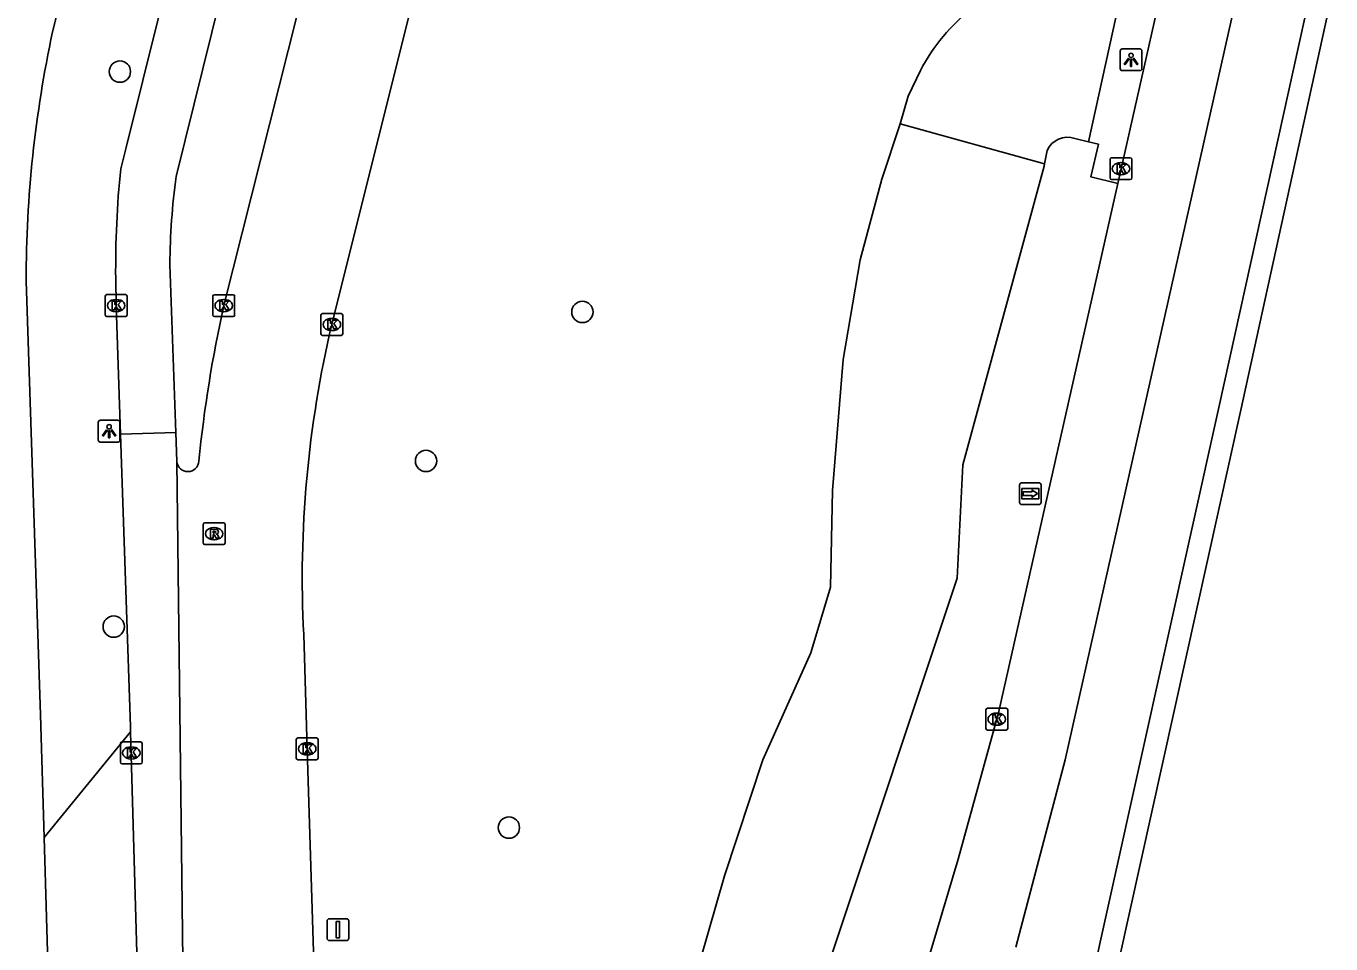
# Model space of a CAD drawing. Extents: x 161771 to 163125, y 382479 to 383177.
# Drawn here: x 163026 to 163085.8, y 382654.1 to 382696.1 of the extents above; entities that cross this region are included whole.
import ezdxf

# ---------------------------------------------------------------- set-up
doc = ezdxf.new("R2010")
doc.units = 0
for name, color, linetype in [('IMGEO_Berm_open', 7, 'Continuous'), ('IMGEO_Boom', 7, 'Continuous'), ('IMGEO_Fietspad_open', 7, 'Continuous'), ('IMGEO_Groenvoorziening', 7, 'Continuous'), ('IMGEO_Kolk', 7, 'Continuous'), ('IMGEO_Lichtpunt', 7, 'Continuous'), ('IMGEO_Rijbaan_lokaal_gesloten', 7, 'Continuous'), ('IMGEO_Rijbaan_lokaal_open', 7, 'Continuous'), ('IMGEO_Rijbaan_regionaal_gesloten', 7, 'Continuous'), ('IMGEO_Rioolput', 7, 'Continuous'), ('IMGEO_Verkeersbordpaal', 7, 'Continuous'), ('IMGEO_Voetpad_open', 7, 'Continuous'), ('IMGEO_Wegwijzer', 7, 'Continuous')]:
    doc.layers.add(name, color=color, linetype=linetype)

msp = doc.modelspace()

# ---------------------------------------------------------------- linework, layer by layer
at = {"layer": 'IMGEO_Berm_open'}
for points in [[(163074.689, 382690.833), (163076.283, 382698.086)], [(163066.066, 382691.662), (163066.423, 382692.927), (163066.989, 382694.114)], [(163072.679, 382689.827), (163066.066, 382691.662)], [(163074.689, 382690.833), (163074.072, 382690.989)], [(163076.04, 382688.926), (163074.805, 382689.231), (163075.146, 382690.726), (163074.689, 382690.833)], [(163072.794, 382690.437), (163072.679, 382689.827)]]:
    msp.add_lwpolyline(points, dxfattribs=at)
for centre, radius, start, end in [((163074.614, 382690.154), 8.592, 127.53172, 152.55764), ((163073.732, 382690.021), 1.026, 70.62517, 156.09626)]:
    msp.add_arc(centre, radius, start, end, dxfattribs=at)
at = {"layer": 'IMGEO_Boom'}
for centre in [(163030.287, 382694.057), (163051.494, 382683.042), (163044.322, 382676.212), (163030.006, 382668.618), (163048.121, 382659.406)]:
    msp.add_circle(centre, 0.489, dxfattribs=at)
at = {"layer": 'IMGEO_Fietspad_open'}
for points in [[(163035.02, 382708.992), (163034.36, 382705.828), (163030.572, 382690.576), (163030.325, 382689.605)], [(163032.868, 382689.255), (163036.555, 382704.123)], [(163032.86, 382677.508), (163032.579, 382685.216)], [(163030.096, 382684.578), (163030.118, 382683.333), (163030.32, 382677.434)]]:
    msp.add_lwpolyline(points, dxfattribs=at)
for centre, radius, start, end in [((163076.279, 382684.993), 46.185, 174.26879, 180.51471), ((163063.83, 382685.01), 31.251, 172.19275, 179.62191)]:
    msp.add_arc(centre, radius, start, end, dxfattribs=at)
at = {"layer": 'IMGEO_Groenvoorziening'}
for points in [[(163043.01, 382600.084), (163044.254, 382606.82), (163047.823, 382619.062), (163052.842, 382639.234), (163058.014, 382657.187), (163059.764, 382662.513), (163061.963, 382667.418), (163062.874, 382670.424), (163062.963, 382674.864), (163063.446, 382680.867), (163064.229, 382685.431), (163065.227, 382689.132), (163066.066, 382691.662)], [(163072.679, 382689.827), (163072.66, 382689.726), (163068.935, 382676.031), (163068.667, 382670.837), (163051.093, 382618.089), (163046.464, 382602.45)]]:
    msp.add_lwpolyline(points, dxfattribs=at)
at = {"layer": 'IMGEO_Kolk'}
for p, q in [((163075.756, 382690.109), (163076.608, 382690.109)), ((163075.681, 382689.183), (163075.681, 382690.035)), ((163076.169, 382689.889), (163076.194, 382689.889)), ((163076.682, 382690.035), (163076.682, 382689.183)), ((163076.608, 382689.109), (163075.756, 382689.109)), ((163076.192, 382689.329), (163076.167, 382689.329)), ((163029.616, 382682.907), (163029.616, 382683.759)), ((163029.691, 382683.833), (163030.543, 382683.833)), ((163030.104, 382683.613), (163030.129, 382683.613)), ((163030.617, 382683.759), (163030.617, 382682.907)), ((163034.549, 382682.906), (163034.549, 382683.758)), ((163034.624, 382683.832), (163035.476, 382683.832)), ((163035.037, 382683.612), (163035.062, 382683.612)), ((163035.55, 382683.758), (163035.55, 382682.906)), ((163030.127, 382683.053), (163030.102, 382683.053)), ((163035.06, 382683.052), (163035.035, 382683.052)), ((163039.582, 382682.967), (163040.434, 382682.967)), ((163030.543, 382682.833), (163029.691, 382682.833)), ((163035.476, 382682.832), (163034.624, 382682.832)), ((163039.507, 382682.041), (163039.507, 382682.893)), ((163039.995, 382682.747), (163040.02, 382682.747)), ((163040.508, 382682.893), (163040.508, 382682.041)), ((163040.434, 382681.967), (163039.582, 382681.967)), ((163040.018, 382682.187), (163039.993, 382682.187)), ((163069.988, 382663.95), (163069.988, 382664.802)), ((163070.063, 382664.876), (163070.915, 382664.876)), ((163070.476, 382664.656), (163070.501, 382664.656)), ((163070.989, 382664.802), (163070.989, 382663.95)), ((163070.915, 382663.876), (163070.063, 382663.876)), ((163070.499, 382664.096), (163070.474, 382664.096)), ((163030.311, 382662.403), (163030.311, 382663.255)), ((163030.386, 382663.329), (163031.238, 382663.329)), ((163031.312, 382663.255), (163031.312, 382662.403)), ((163038.376, 382662.59), (163038.376, 382663.442)), ((163038.451, 382663.516), (163039.303, 382663.516)), ((163038.864, 382663.296), (163038.889, 382663.296)), ((163039.377, 382663.442), (163039.377, 382662.59)), ((163030.799, 382663.109), (163030.824, 382663.109)), ((163038.887, 382662.736), (163038.862, 382662.736)), ((163031.238, 382662.329), (163030.386, 382662.329)), ((163030.822, 382662.549), (163030.797, 382662.549)), ((163039.303, 382662.516), (163038.451, 382662.516))]:
    msp.add_line(p, q, dxfattribs=at)
for points in [[(163075.756, 382690.109), (163076.608, 382690.109)], [(163075.681, 382689.183), (163075.681, 382690.035)], [(163076.002, 382689.809), (163076.125, 382689.809), (163076.125, 382689.658), (163076.255, 382689.809), (163076.419, 382689.809), (163076.273, 382689.658), (163076.426, 382689.409), (163076.274, 382689.409), (163076.189, 382689.573), (163076.125, 382689.506), (163076.125, 382689.409), (163076.002, 382689.409), (163076.002, 382689.809)], [(163076.682, 382690.035), (163076.682, 382689.183)], [(163076.608, 382689.109), (163075.756, 382689.109)], [(163029.616, 382682.907), (163029.616, 382683.759)], [(163029.691, 382683.833), (163030.543, 382683.833)], [(163029.937, 382683.533), (163030.06, 382683.533), (163030.06, 382683.382), (163030.19, 382683.533), (163030.354, 382683.533), (163030.208, 382683.382), (163030.361, 382683.133), (163030.209, 382683.133), (163030.124, 382683.297), (163030.06, 382683.23), (163030.06, 382683.133), (163029.937, 382683.133), (163029.937, 382683.533)], [(163030.617, 382683.759), (163030.617, 382682.907)], [(163034.549, 382682.906), (163034.549, 382683.758)], [(163034.624, 382683.832), (163035.476, 382683.832)], [(163034.87, 382683.532), (163034.993, 382683.532), (163034.993, 382683.381), (163035.123, 382683.532), (163035.287, 382683.532), (163035.141, 382683.381), (163035.294, 382683.132), (163035.142, 382683.132), (163035.057, 382683.296), (163034.993, 382683.229), (163034.993, 382683.132), (163034.87, 382683.132), (163034.87, 382683.532)], [(163035.55, 382683.758), (163035.55, 382682.906)], [(163039.582, 382682.967), (163040.434, 382682.967)], [(163030.543, 382682.833), (163029.691, 382682.833)], [(163035.476, 382682.832), (163034.624, 382682.832)], [(163039.507, 382682.041), (163039.507, 382682.893)], [(163039.828, 382682.667), (163039.951, 382682.667), (163039.951, 382682.516), (163040.081, 382682.667), (163040.245, 382682.667), (163040.099, 382682.516), (163040.252, 382682.267), (163040.1, 382682.267), (163040.015, 382682.431), (163039.951, 382682.364), (163039.951, 382682.267), (163039.828, 382682.267), (163039.828, 382682.667)], [(163040.508, 382682.893), (163040.508, 382682.041)], [(163040.434, 382681.967), (163039.582, 382681.967)], [(163069.988, 382663.95), (163069.988, 382664.802)], [(163070.063, 382664.876), (163070.915, 382664.876)], [(163070.309, 382664.576), (163070.432, 382664.576), (163070.432, 382664.425), (163070.562, 382664.576), (163070.726, 382664.576), (163070.58, 382664.425), (163070.733, 382664.176), (163070.581, 382664.176), (163070.496, 382664.34), (163070.432, 382664.273), (163070.432, 382664.176), (163070.309, 382664.176), (163070.309, 382664.576)], [(163070.989, 382664.802), (163070.989, 382663.95)], [(163070.915, 382663.876), (163070.063, 382663.876)], [(163030.311, 382662.403), (163030.311, 382663.255)], [(163030.386, 382663.329), (163031.238, 382663.329)], [(163031.312, 382663.255), (163031.312, 382662.403)], [(163038.376, 382662.59), (163038.376, 382663.442)], [(163038.451, 382663.516), (163039.303, 382663.516)], [(163038.697, 382663.216), (163038.82, 382663.216), (163038.82, 382663.065), (163038.95, 382663.216), (163039.114, 382663.216), (163038.968, 382663.065), (163039.121, 382662.816), (163038.969, 382662.816), (163038.884, 382662.98), (163038.82, 382662.913), (163038.82, 382662.816), (163038.697, 382662.816), (163038.697, 382663.216)], [(163039.377, 382663.442), (163039.377, 382662.59)], [(163030.632, 382663.029), (163030.755, 382663.029), (163030.755, 382662.878), (163030.885, 382663.029), (163031.049, 382663.029), (163030.903, 382662.878), (163031.056, 382662.629), (163030.904, 382662.629), (163030.819, 382662.793), (163030.755, 382662.726), (163030.755, 382662.629), (163030.632, 382662.629), (163030.632, 382663.029)], [(163031.238, 382662.329), (163030.386, 382662.329)], [(163039.303, 382662.516), (163038.451, 382662.516)]]:
    msp.add_lwpolyline(points, dxfattribs=at)
for centre, start, end in [((163075.758, 382690.033), 91.55205, 178.44795), ((163075.758, 382690.033), 91.55205, 178.44795), ((163076.606, 382690.033), 1.55205, 88.44795), ((163076.606, 382690.033), 1.55205, 88.44795), ((163075.758, 382689.185), 181.55205, 268.44795), ((163075.758, 382689.185), 181.55205, 268.44795), ((163076.606, 382689.185), 271.55205, 358.44795), ((163076.606, 382689.185), 271.55205, 358.44795), ((163029.693, 382683.757), 91.55205, 178.44795), ((163029.693, 382683.757), 91.55205, 178.44795), ((163030.541, 382683.757), 1.55205, 88.44795), ((163030.541, 382683.757), 1.55205, 88.44795), ((163034.626, 382683.756), 91.55205, 178.44795), ((163034.626, 382683.756), 91.55205, 178.44795), ((163035.474, 382683.756), 1.55205, 88.44795), ((163035.474, 382683.756), 1.55205, 88.44795), ((163029.693, 382682.909), 181.55205, 268.44795), ((163029.693, 382682.909), 181.55205, 268.44795), ((163030.541, 382682.909), 271.55205, 358.44795), ((163030.541, 382682.909), 271.55205, 358.44795), ((163034.626, 382682.908), 181.55205, 268.44795), ((163034.626, 382682.908), 181.55205, 268.44795), ((163035.474, 382682.908), 271.55205, 358.44795), ((163035.474, 382682.908), 271.55205, 358.44795), ((163039.584, 382682.891), 91.55205, 178.44795), ((163039.584, 382682.891), 91.55205, 178.44795), ((163040.432, 382682.891), 1.55205, 88.44795), ((163040.432, 382682.891), 1.55205, 88.44795), ((163039.584, 382682.043), 181.55205, 268.44795), ((163039.584, 382682.043), 181.55205, 268.44795), ((163040.432, 382682.043), 271.55205, 358.44795), ((163040.432, 382682.043), 271.55205, 358.44795), ((163070.065, 382664.8), 91.55205, 178.44795), ((163070.065, 382664.8), 91.55205, 178.44795), ((163070.913, 382664.8), 1.55205, 88.44795), ((163070.913, 382664.8), 1.55205, 88.44795), ((163070.065, 382663.952), 181.55205, 268.44795), ((163070.065, 382663.952), 181.55205, 268.44795), ((163070.913, 382663.952), 271.55205, 358.44795), ((163070.913, 382663.952), 271.55205, 358.44795), ((163030.388, 382663.253), 91.55205, 178.44795), ((163030.388, 382663.253), 91.55205, 178.44795), ((163031.236, 382663.253), 1.55205, 88.44795), ((163031.236, 382663.253), 1.55205, 88.44795), ((163038.453, 382663.44), 91.55205, 178.44795), ((163038.453, 382663.44), 91.55205, 178.44795), ((163039.301, 382663.44), 1.55205, 88.44795), ((163039.301, 382663.44), 1.55205, 88.44795), ((163038.453, 382662.592), 181.55205, 268.44795), ((163038.453, 382662.592), 181.55205, 268.44795), ((163039.301, 382662.592), 271.55205, 358.44795), ((163039.301, 382662.592), 271.55205, 358.44795), ((163030.388, 382662.405), 181.55205, 268.44795), ((163030.388, 382662.405), 181.55205, 268.44795), ((163031.236, 382662.405), 271.55205, 358.44795), ((163031.236, 382662.405), 271.55205, 358.44795)]:
    msp.add_arc(centre, 0.0765, start, end, dxfattribs=at)
for centre, major_axis, ratio, start_param, end_param in [((163076.168, 382689.609), (-0.387, 0.002), 0.722429, 4.712389, 7.853982), ((163076.193, 382689.609), (-0.39, 0.002), 0.717154, 1.570796, 4.712389), ((163030.103, 382683.333), (-0.387, 0.002), 0.722429, 4.712389, 7.853982), ((163030.128, 382683.333), (-0.39, 0.002), 0.717154, 1.570796, 4.712389), ((163035.036, 382683.332), (-0.387, 0.002), 0.722429, 4.712389, 7.853982), ((163035.061, 382683.332), (-0.39, 0.002), 0.717154, 1.570796, 4.712389), ((163039.994, 382682.467), (-0.387, 0.002), 0.722429, 4.712389, 7.853982), ((163040.019, 382682.467), (-0.39, 0.002), 0.717154, 1.570796, 4.712389), ((163070.475, 382664.376), (-0.387, 0.002), 0.722429, 4.712389, 7.853982), ((163070.5, 382664.376), (-0.39, 0.002), 0.717154, 1.570796, 4.712389), ((163038.863, 382663.016), (-0.387, 0.002), 0.722429, 4.712389, 7.853982), ((163038.888, 382663.016), (-0.39, 0.002), 0.717154, 1.570796, 4.712389), ((163030.798, 382662.829), (-0.387, 0.002), 0.722429, 4.712389, 7.853982), ((163030.823, 382662.829), (-0.39, 0.002), 0.717154, 1.570796, 4.712389)]:
    msp.add_ellipse(centre, major_axis=major_axis, ratio=ratio, start_param=start_param, end_param=end_param, dxfattribs=at)
at = {"layer": 'IMGEO_Lichtpunt'}
for p, q in [((163076.148, 382695.003), (163076.148, 382694.196)), ((163076.148, 382695.003), (163076.148, 382694.196)), ((163077.05, 382695.098), (163076.242, 382695.098)), ((163077.05, 382695.098), (163076.242, 382695.098)), ((163077.144, 382694.196), (163077.144, 382695.003)), ((163077.144, 382694.196), (163077.144, 382695.003)), ((163076.242, 382694.102), (163077.05, 382694.102)), ((163076.242, 382694.102), (163077.05, 382694.102)), ((163029.297, 382677.978), (163029.297, 382677.171)), ((163029.297, 382677.978), (163029.297, 382677.171)), ((163030.199, 382678.073), (163029.391, 382678.073)), ((163030.199, 382678.073), (163029.391, 382678.073)), ((163030.293, 382677.171), (163030.293, 382677.978)), ((163030.293, 382677.171), (163030.293, 382677.978)), ((163029.391, 382677.077), (163030.199, 382677.077)), ((163029.391, 382677.077), (163030.199, 382677.077))]:
    msp.add_line(p, q, dxfattribs=at)
for points in [[(163076.522, 382694.667), (163076.561, 382694.639), (163076.373, 382694.377), (163076.335, 382694.404), (163076.522, 382694.667)], [(163076.624, 382694.619), (163076.671, 382694.619), (163076.671, 382694.297), (163076.624, 382694.297), (163076.624, 382694.619)], [(163076.734, 382694.639), (163076.772, 382694.666), (163076.959, 382694.404), (163076.92, 382694.376), (163076.734, 382694.639)], [(163029.671, 382677.642), (163029.71, 382677.614), (163029.522, 382677.352), (163029.484, 382677.379), (163029.671, 382677.642)], [(163029.773, 382677.594), (163029.82, 382677.594), (163029.82, 382677.272), (163029.773, 382677.272), (163029.773, 382677.594)], [(163029.883, 382677.614), (163029.921, 382677.641), (163030.108, 382677.379), (163030.069, 382677.351), (163029.883, 382677.614)]]:
    msp.add_lwpolyline(points, dxfattribs=at)
for centre in [(163076.647, 382694.801), (163029.796, 382677.776)]:
    msp.add_circle(centre, 0.0994, dxfattribs=at)
for centre, start, end in [((163076.242, 382695.003), 90, 180), ((163076.242, 382695.003), 90, 180), ((163077.05, 382695.003), 0, 90), ((163077.05, 382695.003), 0, 90), ((163076.242, 382694.196), 180, 270), ((163076.242, 382694.196), 180, 270), ((163077.05, 382694.196), 270, 0), ((163077.05, 382694.196), 270, 360), ((163029.391, 382677.978), 90, 180), ((163029.391, 382677.978), 90, 180), ((163030.199, 382677.978), 0, 90), ((163030.199, 382677.978), 0, 90), ((163029.391, 382677.171), 180, 270), ((163029.391, 382677.171), 180, 270), ((163030.199, 382677.171), 270, 0), ((163030.199, 382677.171), 270, 360)]:
    msp.add_arc(centre, 0.0946, start, end, dxfattribs=at)
at = {"layer": 'IMGEO_Rijbaan_lokaal_gesloten'}
for points in [[(163030.32, 382677.434), (163032.86, 382677.508)], [(163030.782, 382663.79), (163030.775, 382664.028), (163030.32, 382677.434)], [(163032.86, 382677.508), (163032.9, 382676.179)], [(163032.9, 382676.179), (163033.581, 382619.013), (163033.851, 382608.481), (163035.052, 382573.208)], [(163031.243, 382647.407), (163031.229, 382647.802), (163030.782, 382663.79)]]:
    msp.add_lwpolyline(points, dxfattribs=at)
at = {"layer": 'IMGEO_Rijbaan_lokaal_open'}
for points in [[(163045.966, 382706.166), (163045.772, 382705.533), (163040.007, 382682.467)], [(163038.901, 382698.58), (163038.843, 382698.377), (163035.051, 382683.331)], [(163038.717, 382668.25), (163038.876, 382663.016), (163040.101, 382623.879), (163040.56, 382608.596), (163040.933, 382595.89), (163041.359, 382581.384), (163041.338, 382579.434), (163041.498, 382573.499)]]:
    msp.add_lwpolyline(points, dxfattribs=at)
for centre, radius, start, end in [((163095.823, 382669.917), 62.235, 167.55242, 174.20625), ((163088.946, 382670.859), 50.297, 166.6569, 182.97386), ((163033.402, 382676.226), 0.504, 185.39054, 356.88732)]:
    msp.add_arc(centre, radius, start, end, dxfattribs=at)
at = {"layer": 'IMGEO_Rijbaan_regionaal_gesloten'}
for points in [[(163081.657, 382698.252), (163081.592, 382697.966), (163073.618, 382662.511), (163071.357, 382653.921)], [(163040.438, 382496.39), (163042.312, 382505.001), (163045.764, 382520.643), (163047.048, 382526.523), (163049.44, 382537.321), (163050.52, 382542.19), (163055.744, 382565.749), (163062.679, 382597.162), (163069.59, 382628.557), (163074.573, 382651.19), (163080.675, 382678.66), (163084.839, 382697.583)], [(163085.808, 382697.375), (163081.658, 382678.476), (163075.575, 382651.019), (163070.606, 382628.454), (163067.594, 382614.812), (163063.681, 382597.094), (163056.74, 382565.707), (163051.569, 382542.231), (163050.487, 382537.307), (163049.638, 382533.407)], [(163078.027, 382697.74), (163076.04, 382688.926)], [(163042.715, 382566.344), (163050.063, 382599.893), (163051.817, 382607.404), (163056.247, 382622.745), (163057.222, 382625.676), (163058.691, 382629.607), (163062.621, 382639.591), (163065.002, 382645.97), (163066.99, 382652.172), (163068.725, 382657.965), (163070.57, 382664.669), (163076.04, 382688.926)]]:
    msp.add_lwpolyline(points, dxfattribs=at)
at = {"layer": 'IMGEO_Rioolput'}
for p, q in [((163034.183, 382673.377), (163035.035, 382673.377)), ((163034.108, 382672.451), (163034.108, 382673.303)), ((163034.596, 382673.157), (163034.621, 382673.157)), ((163035.109, 382673.303), (163035.109, 382672.451)), ((163035.035, 382672.377), (163034.183, 382672.377)), ((163034.619, 382672.597), (163034.594, 382672.597))]:
    msp.add_line(p, q, dxfattribs=at)
for points in [[(163034.183, 382673.377), (163035.035, 382673.377)], [(163034.108, 382672.451), (163034.108, 382673.303)], [(163034.697, 382673.075), (163034.445, 382673.077), (163034.445, 382672.677)], [(163034.445, 382672.677), (163034.569, 382672.677), (163034.569, 382672.839), (163034.58, 382672.839)], [(163034.623, 382672.996), (163034.569, 382672.996), (163034.569, 382672.915)], [(163034.569, 382672.915), (163034.621, 382672.915)], [(163034.627, 382672.81), (163034.698, 382672.677), (163034.838, 382672.677), (163034.773, 382672.803)], [(163035.109, 382673.303), (163035.109, 382672.451)], [(163035.035, 382672.377), (163034.183, 382672.377)]]:
    msp.add_lwpolyline(points, dxfattribs=at)
for centre, radius, start, end in [((163034.185, 382673.301), 0.0765, 91.55205, 178.44795), ((163034.185, 382673.301), 0.0765, 91.55205, 178.44795), ((163035.033, 382673.301), 0.0765, 1.55205, 88.44795), ((163035.033, 382673.301), 0.0765, 1.55205, 88.44795), ((163034.579, 382672.786), 0.0533, 26.02933, 88.69889), ((163034.605, 382673.104), 0.19, 274.7715, 282.96867), ((163034.629, 382672.9), 0.0964, 77.00612, 93.18647), ((163034.643, 382672.957), 0.0378, 276.66336, 79.67722), ((163034.696, 382672.965), 0.109, 350.36119, 89.41601), ((163034.694, 382672.965), 0.112, 277.58423, 350.98172), ((163034.678, 382672.75), 0.108, 29.51342, 73.79051), ((163034.185, 382672.453), 0.0765, 181.55205, 268.44795), ((163034.185, 382672.453), 0.0765, 181.55205, 268.44795), ((163035.033, 382672.453), 0.0765, 271.55205, 358.44795), ((163035.033, 382672.453), 0.0765, 271.55205, 358.44795)]:
    msp.add_arc(centre, radius, start, end, dxfattribs=at)
for centre, major_axis, ratio, start_param, end_param in [((163034.595, 382672.877), (-0.387, 0.002), 0.722429, 4.712389, 7.853982), ((163034.62, 382672.877), (-0.39, 0.002), 0.717154, 1.570796, 4.712389)]:
    msp.add_ellipse(centre, major_axis=major_axis, ratio=ratio, start_param=start_param, end_param=end_param, dxfattribs=at)
at = {"layer": 'IMGEO_Verkeersbordpaal'}
for p, q in [((163039.788, 382654.328), (163039.788, 382655.128)), ((163039.788, 382655.128), (163039.788, 382654.328)), ((163039.888, 382655.228), (163040.678, 382655.228)), ((163040.678, 382655.228), (163039.888, 382655.228)), ((163040.778, 382655.128), (163040.778, 382654.328)), ((163040.778, 382654.328), (163040.778, 382655.128)), ((163040.678, 382654.228), (163039.888, 382654.228)), ((163039.888, 382654.228), (163040.678, 382654.228))]:
    msp.add_line(p, q, dxfattribs=at)
msp.add_lwpolyline([(163040.208, 382655.103), (163040.358, 382655.103), (163040.358, 382654.353), (163040.208, 382654.353), (163040.208, 382655.103)], dxfattribs=at)
for centre, start, end in [((163039.888, 382655.128), 90, 180), ((163039.888, 382655.128), 90, 180), ((163040.678, 382655.128), 0, 90), ((163040.678, 382655.128), 360, 90), ((163039.888, 382654.328), 180, 270), ((163039.888, 382654.328), 180, 270), ((163040.678, 382654.328), 270, 0), ((163040.678, 382654.328), 270, 0)]:
    msp.add_arc(centre, 0.1, start, end, dxfattribs=at)
at = {"layer": 'IMGEO_Voetpad_open'}
for points in [[(163027.201, 382695.875), (163029.191, 382703.739)], [(163026.821, 382658.958), (163026.651, 382664.58), (163025.988, 382684.469)], [(163026.821, 382658.958), (163030.782, 382663.79)], [(163027.026, 382651.618), (163026.821, 382658.958)]]:
    msp.add_lwpolyline(points, dxfattribs=at)
msp.add_arc((163080.739, 382684.414), 54.751, 167.91685, 179.94226, dxfattribs=at)
at = {"layer": 'IMGEO_Wegwijzer'}
for p, q in [((163071.632, 382675.212), (163072.422, 382675.212)), ((163072.422, 382675.212), (163071.632, 382675.212)), ((163071.532, 382674.312), (163071.532, 382675.112)), ((163071.532, 382675.112), (163071.532, 382674.312)), ((163072.522, 382675.112), (163072.522, 382674.312)), ((163072.522, 382674.312), (163072.522, 382675.112)), ((163072.422, 382674.212), (163071.632, 382674.212)), ((163071.632, 382674.212), (163072.422, 382674.212))]:
    msp.add_line(p, q, dxfattribs=at)
for points in [[(163071.633, 382674.944), (163072.421, 382674.944), (163072.421, 382674.48), (163071.633, 382674.48), (163071.633, 382674.944)], [(163071.698, 382674.796), (163071.698, 382674.712), (163071.698, 382674.628), (163072.109, 382674.628), (163072.109, 382674.545), (163072.356, 382674.712), (163072.109, 382674.879), (163072.109, 382674.796), (163071.698, 382674.796)]]:
    msp.add_lwpolyline(points, dxfattribs=at)
for centre, start, end in [((163071.632, 382675.112), 90, 180), ((163071.632, 382675.112), 90, 180), ((163072.422, 382675.112), 0, 90), ((163072.422, 382675.112), 360, 90), ((163071.632, 382674.312), 180, 270), ((163071.632, 382674.312), 180, 270), ((163072.422, 382674.312), 270, 0), ((163072.422, 382674.312), 270, 0)]:
    msp.add_arc(centre, 0.1, start, end, dxfattribs=at)

doc.saveas('drawing.dxf')
